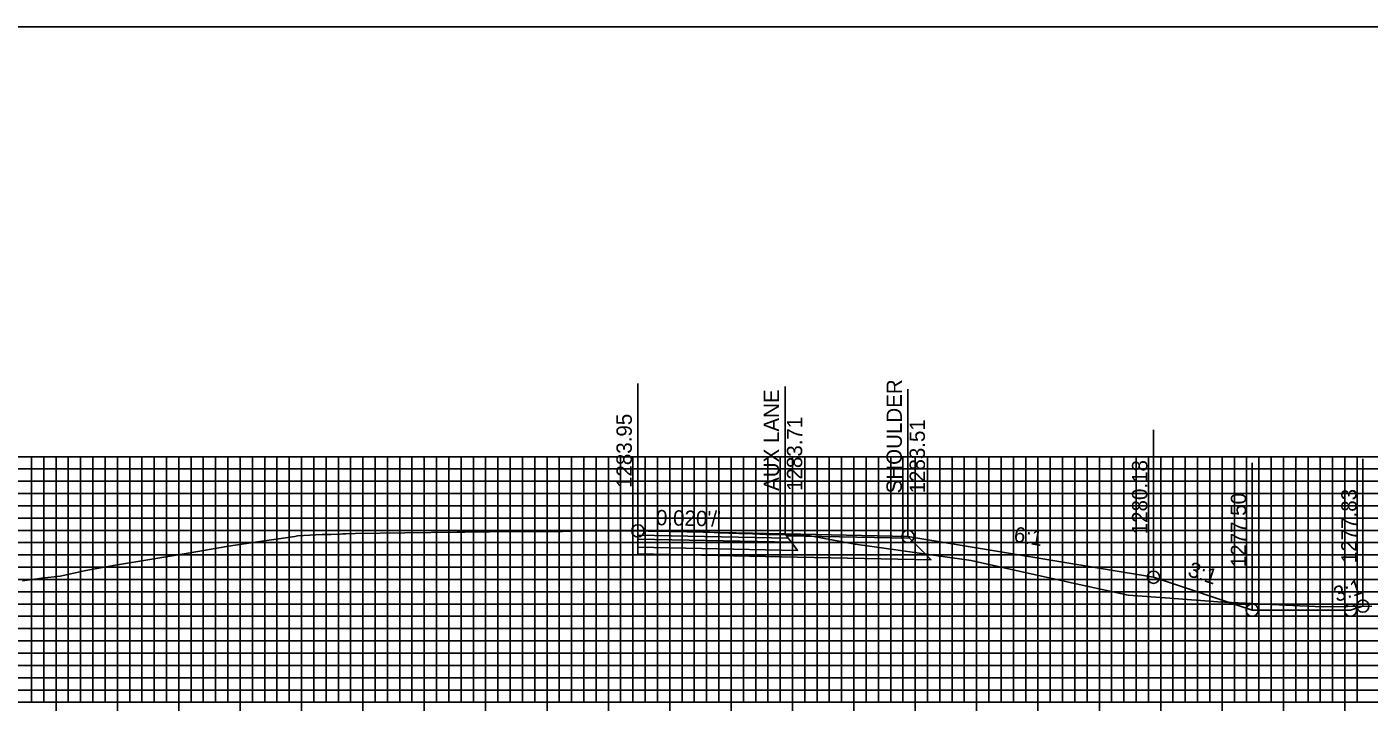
# Model space of a CAD drawing. Extents: x 674939 to 678919, y 750652 to 765176.
# Drawn here: x 678751.2 to 678860.5, y 763510.2 to 763566.3 of the extents above; entities that cross this region are included whole.
import ezdxf

# ---------------------------------------------------------------- set-up
doc = ezdxf.new("R2010")
doc.units = 0
for name, color, linetype in [('R_Alt Surface', 7, 'Continuous'), ('R_Axis', 7, 'Continuous'), ('R_Exist Surface', 7, 'Continuous'), ('R_Fin Surface', 7, 'Continuous'), ('R_Grid', 7, 'Continuous'), ('R_No Plot', 7, 'Continuous'), ('R_Xsect Elev', 7, 'Continuous'), ('R_Xsect Slope', 7, 'Continuous')]:
    doc.layers.add(name, color=color, linetype=linetype)

msp = doc.modelspace()

# ---------------------------------------------------------------- linework, layer by layer
for points in [[(678822.94, 763524.8), (678842.94, 763521.47), (678850.99, 763518.79)], [(678850.99, 763518.79), (678858.99, 763518.79), (678859.99, 763519.12)]]:
    msp.add_lwpolyline(points)
at = {"layer": 'R_Alt Surface'}
for points in [[(678800.94, 763524.91), (678800.94, 763524.58), (678813.44, 763524.33), (678813.19, 763524.66)], [(678800.94, 763524.58), (678800.94, 763523.92), (678813.94, 763523.66), (678813.44, 763524.33)]]:
    msp.add_lwpolyline(points, close=True, dxfattribs=at)
msp.add_lwpolyline([(678800.94, 763523.92), (678800.94, 763523.38), (678813.94, 763523.12), (678824.82, 763522.9), (678823.06, 763524.65)], dxfattribs=at)
at = {"layer": 'R_Axis'}
for p, q in [((678753.53, 763510.59), (678753.53, 763511.99)), ((678758.53, 763510.59), (678758.53, 763511.99)), ((678763.53, 763510.59), (678763.53, 763511.99)), ((678768.53, 763510.59), (678768.53, 763511.99)), ((678773.53, 763510.59), (678773.53, 763511.99)), ((678778.53, 763510.59), (678778.53, 763511.99)), ((678783.53, 763510.59), (678783.53, 763511.99)), ((678788.53, 763510.59), (678788.53, 763511.99)), ((678793.53, 763510.59), (678793.53, 763511.99)), ((678798.53, 763510.59), (678798.53, 763511.99)), ((678803.53, 763510.59), (678803.53, 763511.99)), ((678808.53, 763510.59), (678808.53, 763511.99)), ((678813.53, 763510.59), (678813.53, 763511.99)), ((678818.53, 763510.59), (678818.53, 763511.99)), ((678823.53, 763510.59), (678823.53, 763511.99)), ((678828.53, 763510.59), (678828.53, 763511.99)), ((678833.53, 763510.59), (678833.53, 763511.99)), ((678838.53, 763510.59), (678838.53, 763511.99)), ((678843.53, 763510.59), (678843.53, 763511.99)), ((678848.53, 763510.59), (678848.53, 763511.99)), ((678853.53, 763510.59), (678853.53, 763511.99)), ((678858.53, 763510.59), (678858.53, 763511.99)), ((678598.53, 763511.29), (678898.53, 763511.29))]:
    msp.add_line(p, q, dxfattribs=at)
at = {"layer": 'R_Exist Surface'}
msp.add_lwpolyline([(678750.79, 763521.17), (678752.37, 763521.4), (678753.86, 763521.56), (678755.95, 763522.02), (678758.37, 763522.45), (678764.29, 763523.44), (678767.59, 763523.99), (678770.14, 763524.37), (678772.99, 763524.79), (678773.2, 763524.84), (678773.68, 763524.88), (678775.2, 763524.94), (678775.94, 763524.96), (678776.69, 763524.99), (678776.9, 763525), (678777.13, 763525.01), (678777.9, 763525.04), (678781.96, 763525.09), (678786.2, 763525.14), (678786.84, 763525.14), (678787.6, 763525.17), (678787.89, 763525.17), (678788.84, 763525.16), (678794.8, 763525.21), (678796.12, 763525.24), (678799.16, 763525.24), (678800.92, 763525.24), (678800.93, 763525.24), (678800.94, 763525.24), (678801.74, 763525.23), (678804.13, 763525.19), (678805.38, 763525.16), (678806.77, 763525.13), (678807.5, 763525.1), (678809.15, 763525.03), (678809.74, 763525.03), (678810.88, 763524.99), (678811.36, 763524.95), (678811.41, 763524.94), (678813.84, 763524.92), (678814.54, 763524.93), (678816.86, 763524.49), (678818.63, 763524.16), (678820.4, 763523.92), (678828.1, 763522.83), (678836.03, 763521.08), (678840.89, 763520.02), (678844.28, 763519.76), (678848.18, 763519.46), (678854.84, 763519.14), (678856.76, 763519.07), (678860.72, 763519.13)], dxfattribs=at)
at = {"layer": 'R_Fin Surface'}
for points in [[(678822.94, 763524.8), (678812.94, 763525), (678800.94, 763525.24)], [(678800.94, 763525.24), (678812.94, 763525), (678822.94, 763524.8), (678842.94, 763521.47), (678850.99, 763518.79), (678858.99, 763518.79), (678859.99, 763519.12)], [(678822.94, 763524.8), (678822.94, 763524.8)]]:
    msp.add_lwpolyline(points, dxfattribs=at)
for points in [[(678800.94, 763525.24), (678800.94, 763524.91), (678813.19, 763524.66), (678812.94, 763525)], [(678812.94, 763525), (678822.94, 763524.8), (678823.06, 763524.65), (678813.06, 763524.84)]]:
    msp.add_lwpolyline(points, close=True, dxfattribs=at)
at = {"layer": 'R_Grid'}
for p, q in [((678598.53, 763531.29), (678898.53, 763531.29)), ((678751.53, 763511.29), (678751.53, 763531.29)), ((678752.53, 763511.29), (678752.53, 763531.29)), ((678753.53, 763511.29), (678753.53, 763531.29)), ((678754.53, 763511.29), (678754.53, 763531.29)), ((678755.53, 763511.29), (678755.53, 763531.29)), ((678756.53, 763511.29), (678756.53, 763531.29)), ((678757.53, 763511.29), (678757.53, 763531.29)), ((678758.53, 763511.29), (678758.53, 763531.29)), ((678759.53, 763511.29), (678759.53, 763531.29)), ((678760.53, 763511.29), (678760.53, 763531.29)), ((678761.53, 763511.29), (678761.53, 763531.29)), ((678762.53, 763511.29), (678762.53, 763531.29)), ((678763.53, 763511.29), (678763.53, 763531.29)), ((678764.53, 763511.29), (678764.53, 763531.29)), ((678765.53, 763511.29), (678765.53, 763531.29)), ((678766.53, 763511.29), (678766.53, 763531.29)), ((678767.53, 763511.29), (678767.53, 763531.29)), ((678768.53, 763511.29), (678768.53, 763531.29)), ((678769.53, 763511.29), (678769.53, 763531.29)), ((678770.53, 763511.29), (678770.53, 763531.29)), ((678771.53, 763511.29), (678771.53, 763531.29)), ((678772.53, 763511.29), (678772.53, 763531.29)), ((678773.53, 763511.29), (678773.53, 763531.29)), ((678774.53, 763511.29), (678774.53, 763531.29)), ((678775.53, 763511.29), (678775.53, 763531.29)), ((678776.53, 763511.29), (678776.53, 763531.29)), ((678777.53, 763511.29), (678777.53, 763531.29)), ((678778.53, 763511.29), (678778.53, 763531.29)), ((678779.53, 763511.29), (678779.53, 763531.29)), ((678780.53, 763511.29), (678780.53, 763531.29)), ((678781.53, 763511.29), (678781.53, 763531.29)), ((678782.53, 763511.29), (678782.53, 763531.29)), ((678783.53, 763511.29), (678783.53, 763531.29)), ((678784.53, 763511.29), (678784.53, 763531.29)), ((678785.53, 763511.29), (678785.53, 763531.29)), ((678786.53, 763511.29), (678786.53, 763531.29)), ((678787.53, 763511.29), (678787.53, 763531.29)), ((678788.53, 763511.29), (678788.53, 763531.29)), ((678789.53, 763511.29), (678789.53, 763531.29)), ((678790.53, 763511.29), (678790.53, 763531.29)), ((678791.53, 763511.29), (678791.53, 763531.29)), ((678792.53, 763511.29), (678792.53, 763531.29)), ((678793.53, 763511.29), (678793.53, 763531.29)), ((678794.53, 763511.29), (678794.53, 763531.29)), ((678795.53, 763511.29), (678795.53, 763531.29)), ((678796.53, 763511.29), (678796.53, 763531.29)), ((678797.53, 763511.29), (678797.53, 763531.29)), ((678798.53, 763511.29), (678798.53, 763531.29)), ((678799.53, 763511.29), (678799.53, 763531.29)), ((678800.53, 763511.29), (678800.53, 763531.29)), ((678801.53, 763511.29), (678801.53, 763531.29)), ((678802.53, 763511.29), (678802.53, 763531.29)), ((678803.53, 763511.29), (678803.53, 763531.29)), ((678804.53, 763511.29), (678804.53, 763531.29)), ((678805.53, 763511.29), (678805.53, 763531.29)), ((678806.53, 763511.29), (678806.53, 763531.29)), ((678807.53, 763511.29), (678807.53, 763531.29)), ((678808.53, 763511.29), (678808.53, 763531.29)), ((678809.53, 763511.29), (678809.53, 763531.29)), ((678810.53, 763511.29), (678810.53, 763531.29)), ((678811.53, 763511.29), (678811.53, 763531.29)), ((678812.53, 763511.29), (678812.53, 763531.29)), ((678813.53, 763511.29), (678813.53, 763531.29)), ((678814.53, 763511.29), (678814.53, 763531.29)), ((678815.53, 763511.29), (678815.53, 763531.29)), ((678816.53, 763511.29), (678816.53, 763531.29)), ((678817.53, 763511.29), (678817.53, 763531.29)), ((678818.53, 763511.29), (678818.53, 763531.29)), ((678819.53, 763511.29), (678819.53, 763531.29)), ((678820.53, 763511.29), (678820.53, 763531.29)), ((678821.53, 763511.29), (678821.53, 763531.29)), ((678822.53, 763511.29), (678822.53, 763531.29)), ((678823.53, 763511.29), (678823.53, 763531.29)), ((678824.53, 763511.29), (678824.53, 763531.29)), ((678825.53, 763511.29), (678825.53, 763531.29)), ((678826.53, 763511.29), (678826.53, 763531.29)), ((678827.53, 763511.29), (678827.53, 763531.29)), ((678828.53, 763511.29), (678828.53, 763531.29)), ((678829.53, 763511.29), (678829.53, 763531.29)), ((678830.53, 763511.29), (678830.53, 763531.29)), ((678831.53, 763511.29), (678831.53, 763531.29)), ((678832.53, 763511.29), (678832.53, 763531.29)), ((678833.53, 763511.29), (678833.53, 763531.29)), ((678834.53, 763511.29), (678834.53, 763531.29)), ((678835.53, 763511.29), (678835.53, 763531.29)), ((678836.53, 763511.29), (678836.53, 763531.29)), ((678837.53, 763511.29), (678837.53, 763531.29)), ((678838.53, 763511.29), (678838.53, 763531.29)), ((678839.53, 763511.29), (678839.53, 763531.29)), ((678840.53, 763511.29), (678840.53, 763531.29)), ((678841.53, 763511.29), (678841.53, 763531.29)), ((678842.53, 763511.29), (678842.53, 763531.29)), ((678843.53, 763511.29), (678843.53, 763531.29)), ((678844.53, 763511.29), (678844.53, 763531.29)), ((678845.53, 763511.29), (678845.53, 763531.29)), ((678846.53, 763511.29), (678846.53, 763531.29)), ((678847.53, 763511.29), (678847.53, 763531.29)), ((678848.53, 763511.29), (678848.53, 763531.29)), ((678849.53, 763511.29), (678849.53, 763531.29)), ((678850.53, 763511.29), (678850.53, 763531.29)), ((678851.53, 763511.29), (678851.53, 763531.29)), ((678852.53, 763511.29), (678852.53, 763531.29)), ((678853.53, 763511.29), (678853.53, 763531.29)), ((678854.53, 763511.29), (678854.53, 763531.29)), ((678855.53, 763511.29), (678855.53, 763531.29)), ((678856.53, 763511.29), (678856.53, 763531.29)), ((678857.53, 763511.29), (678857.53, 763531.29)), ((678858.53, 763511.29), (678858.53, 763531.29)), ((678859.53, 763511.29), (678859.53, 763531.29)), ((678598.53, 763530.29), (678898.53, 763530.29)), ((678598.53, 763529.29), (678898.53, 763529.29)), ((678598.53, 763528.29), (678898.53, 763528.29)), ((678598.53, 763527.29), (678898.53, 763527.29)), ((678598.53, 763526.29), (678898.53, 763526.29)), ((678598.53, 763525.29), (678898.53, 763525.29)), ((678598.53, 763524.29), (678898.53, 763524.29)), ((678598.53, 763523.29), (678898.53, 763523.29)), ((678598.53, 763522.29), (678898.53, 763522.29)), ((678598.53, 763521.29), (678898.53, 763521.29)), ((678598.53, 763520.29), (678898.53, 763520.29)), ((678598.53, 763519.29), (678898.53, 763519.29)), ((678598.53, 763518.29), (678898.53, 763518.29)), ((678598.53, 763517.29), (678898.53, 763517.29)), ((678598.53, 763516.29), (678898.53, 763516.29)), ((678598.53, 763515.29), (678898.53, 763515.29)), ((678598.53, 763514.29), (678898.53, 763514.29)), ((678598.53, 763513.29), (678898.53, 763513.29)), ((678598.53, 763512.29), (678898.53, 763512.29)), ((678598.53, 763511.29), (678898.53, 763511.29))]:
    msp.add_line(p, q, dxfattribs=at)
at = {"layer": 'R_No Plot'}
msp.add_lwpolyline([(678578.53, 763346.29), (678918.53, 763346.29), (678918.53, 763566.29), (678578.53, 763566.29)], close=True, dxfattribs=at)
for centre in [(678800.94, 763525.24), (678822.94, 763524.8), (678842.94, 763521.47), (678850.99, 763518.79), (678858.99, 763518.79), (678859.99, 763519.12)]:
    msp.add_circle(centre, 0.5, dxfattribs=at)
at = {"layer": 'R_Xsect Elev'}
for p, q in [((678800.94, 763525.24), (678800.94, 763537.24)), ((678812.94, 763525), (678812.94, 763537)), ((678822.94, 763524.8), (678822.94, 763536.8)), ((678842.94, 763521.47), (678842.94, 763533.47)), ((678850.99, 763518.79), (678850.99, 763530.79)), ((678859.99, 763519.12), (678859.99, 763531.12))]:
    msp.add_line(p, q, dxfattribs=at)

# ---------------------------------------------------------------- texts
for s, p in [('SHOULDER', (678822.44, 763528.3)), ('AUX LANE', (678812.44, 763528.5)), ('1283.95', (678800.44, 763528.74)), ('1283.71', (678814.32, 763528.5)), ('1283.51', (678824.32, 763528.3)), ('1280.18', (678842.44, 763524.97)), ('1277.83', (678859.49, 763522.62)), ('1277.50', (678850.49, 763522.29))]:
    msp.add_text(s, height=1.25, rotation=90, dxfattribs=at).set_placement(p)
at = {"layer": 'R_Xsect Slope'}
for s, rotation, p in [("0.020'/'", 358.8542, (678802.4, 763525.71)), ('6:1', 350.5377, (678831.5, 763524.38)), ('3:1', 341.5651, (678845.66, 763521.59)), ('3:1', 18.4349, (678857.87, 763519.44))]:
    msp.add_text(s, height=1.25, rotation=rotation, dxfattribs=at).set_placement(p)

doc.saveas('drawing.dxf')
